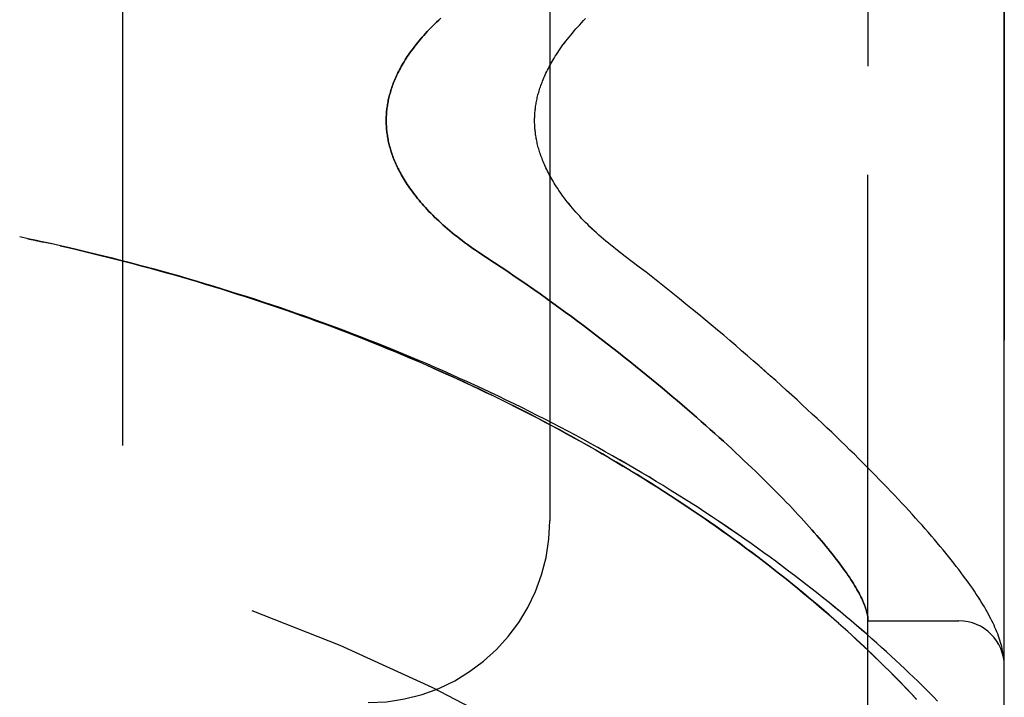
# Model space of a CAD drawing. Header units: inches. Extents: x 0 to 227, y 0 to 147.
# Tile 257 of 272: x 120.223 to 121.577, y 79.2 to 80.131. Entities that reach past the tile are written whole.
import ezdxf

# ---------------------------------------------------------------- set-up
doc = ezdxf.new("R2010")
doc.units = ezdxf.units.IN
doc.header["$LTSCALE"] = 12.466667
doc.header["$MEASUREMENT"] = 0
doc.linetypes.add('HIDDEN', pattern=[0.2, 0.1, -0.1])
doc.layers.add('LEFTHAND_DOOR_ASSEMBLY', color=7, linetype='CONTINUOUS')
doc.layers.add('RIGHTHAND_DOOR_ASSEMBLY', color=7, linetype='CONTINUOUS')

msp = doc.modelspace()

# ---------------------------------------------------------------- linework, layer by layer
at = {"layer": 'LEFTHAND_DOOR_ASSEMBLY', "color": 8, "linetype": 'HIDDEN'}
for p, q in [((121.3892, 78.6711), (121.3892, 81.3136)), ((121.5767, 79.0474), (121.5767, 80.9374)), ((120.3642, 80.7924), (120.3642, 79.1924)), ((120.9517, 80.5424), (120.9517, 79.4424)), ((120.2342, 79.83), (120.2227, 79.8324)), ((120.2458, 79.8275), (120.2338, 79.83)), ((121.3892, 79.3049), (121.5142, 79.3049)), ((121.5759, 79.2547), (121.5757, 79.2558)), ((121.576, 79.254), (121.5759, 79.2547)), ((121.576, 79.2533), (121.576, 79.254)), ((121.5762, 79.2516), (121.5762, 79.2523)), ((121.5763, 79.2509), (121.5762, 79.2516)), ((121.5764, 79.2503), (121.5763, 79.2509)), ((121.5764, 79.2496), (121.5764, 79.2503)), ((121.5765, 79.2489), (121.5764, 79.2496)), ((121.4262, 79.228), (121.4177, 79.2366)), ((121.4342, 79.2199), (121.4262, 79.228)), ((121.4418, 79.212), (121.4342, 79.2199)), ((121.4491, 79.2043), (121.4418, 79.212)), ((121.456, 79.1969), (121.4491, 79.2043))]:
    msp.add_line(p, q, dxfattribs=at)
for points in [[(120.8018, 80.1331), (120.7989, 80.1304), (120.7961, 80.1277), (120.7933, 80.125), (120.7907, 80.1224), (120.7881, 80.1198), (120.7855, 80.1172), (120.7831, 80.1146), (120.7807, 80.112), (120.7784, 80.1094), (120.7762, 80.1069), (120.774, 80.1044), (120.7719, 80.1018), (120.7698, 80.0994), (120.7679, 80.0969), (120.7659, 80.0944), (120.7641, 80.092), (120.7623, 80.0896), (120.7606, 80.0872), (120.7589, 80.0848), (120.7573, 80.0825), (120.7557, 80.0802), (120.7542, 80.0779), (120.7528, 80.0756), (120.7514, 80.0733), (120.75, 80.0711), (120.7487, 80.0689), (120.7475, 80.0666), (120.7463, 80.0645), (120.7451, 80.0623), (120.744, 80.0601), (120.7429, 80.058), (120.7419, 80.0559), (120.7409, 80.0538), (120.7399, 80.0517), (120.739, 80.0496), (120.7382, 80.0476), (120.7373, 80.0456), (120.7365, 80.0435), (120.7358, 80.0415), (120.7351, 80.0395), (120.7344, 80.0375), (120.7337, 80.0356), (120.7331, 80.0336), (120.7325, 80.0316), (120.732, 80.0297), (120.7314, 80.0278), (120.7309, 80.0259), (120.7305, 80.0239), (120.73, 80.022), (120.7296, 80.0202), (120.7292, 80.0183), (120.7289, 80.0164), (120.7286, 80.0145), (120.7283, 80.0126), (120.728, 80.0108), (120.7277, 80.0089), (120.7275, 80.0071), (120.7273, 80.0052), (120.7272, 80.0034), (120.727, 80.0016), (120.7269, 79.9997), (120.7268, 79.9979), (120.7268, 79.9961), (120.7267, 79.9942), (120.7267, 79.9924), (120.7267, 79.9906), (120.7268, 79.9887), (120.7268, 79.9869), (120.7269, 79.9851), (120.727, 79.9832), (120.7272, 79.9814), (120.7273, 79.9796), (120.7275, 79.9777), (120.7277, 79.9759), (120.728, 79.974), (120.7283, 79.9721), (120.7286, 79.9703), (120.7289, 79.9684), (120.7292, 79.9665), (120.7296, 79.9646), (120.73, 79.9627), (120.7305, 79.9608), (120.7309, 79.9589), (120.7314, 79.957), (120.732, 79.9551), (120.7325, 79.9531), (120.7331, 79.9512), (120.7337, 79.9492), (120.7344, 79.9473), (120.7351, 79.9453), (120.7358, 79.9433), (120.7365, 79.9413), (120.7373, 79.9392), (120.7382, 79.9372), (120.739, 79.9351), (120.7399, 79.9331), (120.7409, 79.931), (120.7419, 79.9289), (120.7429, 79.9268), (120.744, 79.9246), (120.7451, 79.9225), (120.7463, 79.9203), (120.7475, 79.9181), (120.7487, 79.9159), (120.75, 79.9137), (120.7514, 79.9115), (120.7528, 79.9092), (120.7542, 79.9069), (120.7557, 79.9046), (120.7573, 79.9023), (120.7589, 79.8999), (120.7606, 79.8976), (120.7623, 79.8952), (120.7641, 79.8928), (120.7659, 79.8904), (120.7679, 79.8879), (120.7698, 79.8854), (120.7719, 79.8829), (120.774, 79.8804), (120.7762, 79.8779), (120.7784, 79.8754), (120.7807, 79.8728), (120.7831, 79.8702), (120.7855, 79.8676), (120.7881, 79.865), (120.7907, 79.8624), (120.7933, 79.8597), (120.7961, 79.8571), (120.7989, 79.8544), (120.8018, 79.8517), (120.8048, 79.849), (120.8078, 79.8463), (120.8109, 79.8436), (120.8141, 79.8409), (120.8174, 79.8382), (120.8207, 79.8355), (120.8241, 79.8328), (120.8275, 79.8301), (120.8311, 79.8274), (120.8346, 79.8247), (120.8383, 79.822), (120.842, 79.8194), (120.8458, 79.8167), (120.8496, 79.8141), (120.8535, 79.8115), (120.8665, 79.803)], [(121.0555, 79.8057), (121.0425, 79.8156), (121.0391, 79.8183), (121.0356, 79.821), (121.0322, 79.8238), (121.0289, 79.8265), (121.0256, 79.8294), (121.0223, 79.8322), (121.0191, 79.835), (121.0159, 79.8379), (121.0128, 79.8407), (121.0098, 79.8436), (121.0068, 79.8465), (121.0038, 79.8493), (121.001, 79.8522), (120.9982, 79.8551), (120.9954, 79.8579), (120.9928, 79.8608), (120.9902, 79.8636), (120.9876, 79.8665), (120.9852, 79.8693), (120.9828, 79.8721), (120.9804, 79.8749), (120.9782, 79.8776), (120.976, 79.8804), (120.9739, 79.8831), (120.9718, 79.8858), (120.9698, 79.8885), (120.9679, 79.8912), (120.966, 79.8938), (120.9642, 79.8964), (120.9625, 79.899), (120.9608, 79.9015), (120.9592, 79.904), (120.9577, 79.9065), (120.9562, 79.9089), (120.9548, 79.9113), (120.9535, 79.9137), (120.9521, 79.9161), (120.9509, 79.9184), (120.9497, 79.9207), (120.9485, 79.923), (120.9474, 79.9252), (120.9464, 79.9274), (120.9454, 79.9296), (120.9444, 79.9318), (120.9435, 79.9339), (120.9426, 79.936), (120.9418, 79.938), (120.941, 79.9401), (120.9402, 79.9421), (120.9395, 79.9441), (120.9388, 79.946), (120.9381, 79.948), (120.9375, 79.9499), (120.937, 79.9518), (120.9364, 79.9537), (120.9359, 79.9555), (120.9354, 79.9573), (120.9349, 79.9591), (120.9345, 79.9609), (120.9341, 79.9627), (120.9337, 79.9644), (120.9334, 79.9662), (120.9331, 79.9679), (120.9328, 79.9696), (120.9325, 79.9713), (120.9322, 79.9729), (120.932, 79.9746), (120.9318, 79.9763), (120.9316, 79.9779), (120.9314, 79.9795), (120.9313, 79.9812), (120.9311, 79.9828), (120.931, 79.9844), (120.931, 79.986), (120.9309, 79.9876), (120.9308, 79.9892), (120.9308, 79.9908), (120.9308, 79.9924), (120.9308, 79.994), (120.9308, 79.9956), (120.9309, 79.9972), (120.931, 79.9988), (120.931, 80.0004), (120.9311, 80.002), (120.9313, 80.0036), (120.9314, 80.0052), (120.9316, 80.0069), (120.9318, 80.0085), (120.932, 80.0102), (120.9322, 80.0118), (120.9325, 80.0135), (120.9328, 80.0152), (120.9331, 80.0169), (120.9334, 80.0186), (120.9337, 80.0204), (120.9341, 80.0221), (120.9345, 80.0239), (120.9349, 80.0257), (120.9354, 80.0275), (120.9359, 80.0293), (120.9364, 80.0311), (120.937, 80.033), (120.9375, 80.0349), (120.9381, 80.0368), (120.9388, 80.0387), (120.9395, 80.0407), (120.9402, 80.0427), (120.941, 80.0447), (120.9417, 80.0467), (120.9426, 80.0488), (120.9435, 80.0509), (120.9444, 80.053), (120.9454, 80.0552), (120.9464, 80.0574), (120.9474, 80.0596), (120.9485, 80.0618), (120.9497, 80.0641), (120.9509, 80.0664), (120.9521, 80.0687), (120.9535, 80.0711), (120.9548, 80.0734), (120.9562, 80.0758), (120.9577, 80.0783), (120.9592, 80.0808), (120.9608, 80.0833), (120.9625, 80.0858), (120.9642, 80.0884), (120.966, 80.091), (120.9679, 80.0936), (120.9698, 80.0963), (120.9718, 80.0989), (120.9739, 80.1017), (120.976, 80.1044), (120.9782, 80.1071), (120.9804, 80.1099), (120.9828, 80.1127), (120.9852, 80.1155), (120.9876, 80.1183), (120.9902, 80.1211), (120.9928, 80.124), (120.9954, 80.1268), (120.9982, 80.1297), (121.001, 80.1326)], [(120.2672, 79.8228), (120.2561, 79.8252), (120.245, 79.8277)], [(120.269, 79.8224), (120.2574, 79.825), (120.2458, 79.8275)], [(121.485, 79.1945), (121.4798, 79.1999), (121.4744, 79.2053), (121.4689, 79.2107), (121.4633, 79.2162), (121.4576, 79.2218), (121.4518, 79.2274), (121.4459, 79.2331), (121.4399, 79.2389), (121.4337, 79.2446), (121.4274, 79.2505), (121.4211, 79.2563), (121.4146, 79.2623), (121.408, 79.2682), (121.4013, 79.2742), (121.3945, 79.2803), (121.3876, 79.2863), (121.3805, 79.2924), (121.3734, 79.2985), (121.3662, 79.3047), (121.3588, 79.3109), (121.3514, 79.3171), (121.3438, 79.3233), (121.3362, 79.3295), (121.3285, 79.3357), (121.3206, 79.342), (121.3127, 79.3482), (121.3047, 79.3545), (121.2966, 79.3608), (121.2884, 79.3671), (121.2801, 79.3733), (121.2717, 79.3796), (121.2633, 79.3859), (121.2547, 79.3922), (121.2461, 79.3984), (121.2374, 79.4047), (121.2286, 79.4109), (121.2197, 79.4172), (121.2108, 79.4234), (121.2017, 79.4296), (121.1926, 79.4358), (121.1835, 79.442), (121.1742, 79.4481), (121.1649, 79.4543), (121.1555, 79.4604), (121.1461, 79.4665), (121.1365, 79.4725), (121.127, 79.4786), (121.1173, 79.4846), (121.1076, 79.4906), (121.0978, 79.4965), (121.088, 79.5025), (121.0781, 79.5084), (121.0682, 79.5142), (121.0582, 79.5201), (121.0482, 79.5259), (121.0381, 79.5316), (121.0279, 79.5373), (121.0177, 79.543), (121.0075, 79.5487), (120.9972, 79.5543), (120.9868, 79.5599), (120.9764, 79.5654), (120.966, 79.5709), (120.9555, 79.5764), (120.945, 79.5818), (120.9344, 79.5872), (120.9238, 79.5925), (120.9132, 79.5978), (120.9025, 79.603), (120.8918, 79.6082), (120.8811, 79.6134), (120.8703, 79.6185), (120.8595, 79.6236), (120.8486, 79.6286), (120.8377, 79.6336), (120.8268, 79.6385), (120.8159, 79.6434), (120.8049, 79.6483), (120.7939, 79.6531), (120.7829, 79.6578), (120.7718, 79.6625), (120.7607, 79.6672), (120.7496, 79.6718), (120.7385, 79.6764), (120.7273, 79.6809), (120.7161, 79.6853), (120.7049, 79.6898), (120.6937, 79.6941), (120.6825, 79.6985), (120.6712, 79.7028), (120.6599, 79.707), (120.6486, 79.7112), (120.6373, 79.7153), (120.626, 79.7194), (120.6146, 79.7234), (120.6032, 79.7274), (120.5919, 79.7314), (120.5805, 79.7353), (120.569, 79.7391), (120.5576, 79.7429), (120.5462, 79.7467), (120.5347, 79.7504), (120.5232, 79.754), (120.5118, 79.7576), (120.5003, 79.7612), (120.4888, 79.7647), (120.4773, 79.7682), (120.4657, 79.7716), (120.4542, 79.775), (120.4427, 79.7783), (120.4311, 79.7816), (120.4196, 79.7848), (120.408, 79.788), (120.3965, 79.7911), (120.3849, 79.7942), (120.3733, 79.7972), (120.3617, 79.8002), (120.3501, 79.8031), (120.3386, 79.806), (120.327, 79.8089), (120.3154, 79.8117), (120.3038, 79.8144), (120.2922, 79.8171), (120.2806, 79.8198), (120.2672, 79.8228)], [(121.4177, 79.2366), (121.4133, 79.2409), (121.4087, 79.2454), (121.4041, 79.25), (121.3993, 79.2546), (121.3944, 79.2593), (121.3893, 79.2642), (121.3841, 79.2691), (121.3787, 79.2741), (121.3732, 79.2793), (121.3674, 79.2846), (121.3615, 79.29), (121.3553, 79.2956), (121.349, 79.3012), (121.3425, 79.307), (121.3358, 79.3129), (121.329, 79.3188), (121.322, 79.3248), (121.3148, 79.3309), (121.3076, 79.337), (121.3002, 79.3431), (121.2928, 79.3492), (121.2853, 79.3553), (121.2777, 79.3615), (121.27, 79.3676), (121.2622, 79.3737), (121.2543, 79.3799), (121.2463, 79.386), (121.2383, 79.3922), (121.2302, 79.3983), (121.2219, 79.4044), (121.2137, 79.4105), (121.2053, 79.4166), (121.1969, 79.4227), (121.1883, 79.4288), (121.1798, 79.4349), (121.1711, 79.4409), (121.1624, 79.447), (121.1536, 79.453), (121.1447, 79.4589), (121.1358, 79.4649), (121.1268, 79.4708), (121.1177, 79.4768), (121.1086, 79.4826), (121.0995, 79.4885), (121.0902, 79.4943), (121.0809, 79.5001), (121.0716, 79.5059), (121.0622, 79.5116), (121.0527, 79.5173), (121.0432, 79.523), (121.0336, 79.5286), (121.024, 79.5343), (121.0144, 79.5398), (121.0047, 79.5453), (120.9949, 79.5508), (120.9851, 79.5563), (120.9753, 79.5617), (120.9654, 79.5671), (120.9554, 79.5724), (120.9455, 79.5777), (120.9355, 79.583), (120.9254, 79.5882), (120.9153, 79.5934), (120.9052, 79.5985), (120.895, 79.6036), (120.8848, 79.6087), (120.8746, 79.6137), (120.8643, 79.6186), (120.854, 79.6236), (120.8437, 79.6284), (120.8333, 79.6333), (120.8229, 79.6381), (120.8125, 79.6428), (120.802, 79.6475), (120.7915, 79.6522), (120.781, 79.6568), (120.7705, 79.6614), (120.7599, 79.6659), (120.7493, 79.6704), (120.7387, 79.6748), (120.728, 79.6792), (120.7174, 79.6836), (120.7067, 79.6879), (120.696, 79.6921), (120.6852, 79.6963), (120.6745, 79.7005), (120.6637, 79.7046), (120.6529, 79.7087), (120.6421, 79.7127), (120.6313, 79.7167), (120.6204, 79.7206), (120.6096, 79.7245), (120.5987, 79.7283), (120.5878, 79.7321), (120.5769, 79.7359), (120.566, 79.7396), (120.555, 79.7433), (120.5441, 79.7469), (120.5331, 79.7505), (120.5221, 79.754), (120.5111, 79.7575), (120.5001, 79.7609), (120.4891, 79.7643), (120.4781, 79.7676), (120.467, 79.7709), (120.456, 79.7742), (120.445, 79.7774), (120.4339, 79.7806), (120.4228, 79.7837), (120.4117, 79.7868), (120.4007, 79.7898), (120.3896, 79.7928), (120.3785, 79.7957), (120.3674, 79.7986), (120.3563, 79.8015), (120.3451, 79.8043), (120.334, 79.8071), (120.3229, 79.8098), (120.3118, 79.8125), (120.3006, 79.8151), (120.2895, 79.8177), (120.2784, 79.8203)], [(121.5757, 79.2558), (121.5753, 79.2584), (121.5749, 79.2611), (121.5744, 79.2639), (121.5738, 79.2666), (121.5731, 79.2695), (121.5723, 79.2723), (121.5715, 79.2752), (121.5706, 79.2781), (121.5697, 79.281), (121.5686, 79.2839), (121.5676, 79.2868), (121.5664, 79.2898), (121.5652, 79.2927), (121.5639, 79.2957), (121.5626, 79.2987), (121.5612, 79.3017), (121.5597, 79.3047), (121.5581, 79.3078), (121.5565, 79.311), (121.5548, 79.3141), (121.5531, 79.3173), (121.5512, 79.3206), (121.5493, 79.3239), (121.5473, 79.3273), (121.5451, 79.3308), (121.5429, 79.3343), (121.5406, 79.338), (121.5381, 79.3417), (121.5356, 79.3456), (121.5329, 79.3495), (121.53, 79.3536), (121.5271, 79.3578), (121.524, 79.362), (121.5208, 79.3664), (121.5176, 79.3708), (121.5142, 79.3752), (121.5107, 79.3797), (121.5072, 79.3842), (121.5036, 79.3887), (121.5, 79.3933), (121.4963, 79.3979), (121.4925, 79.4025), (121.4886, 79.4072), (121.4846, 79.4119), (121.4806, 79.4166), (121.4765, 79.4214), (121.4723, 79.4263), (121.468, 79.4312), (121.4637, 79.4361), (121.4592, 79.4411), (121.4547, 79.4461), (121.4501, 79.4512), (121.4454, 79.4563), (121.4406, 79.4615), (121.4358, 79.4667), (121.4308, 79.472), (121.4258, 79.4774), (121.4207, 79.4827), (121.4155, 79.4882), (121.4101, 79.4937), (121.4048, 79.4992), (121.3993, 79.5048), (121.3937, 79.5105), (121.388, 79.5162), (121.3823, 79.522), (121.3764, 79.5278), (121.3705, 79.5337), (121.3644, 79.5396), (121.3583, 79.5456), (121.3521, 79.5517), (121.3458, 79.5577), (121.3394, 79.5639), (121.3328, 79.5701), (121.3262, 79.5763), (121.3195, 79.5827), (121.3127, 79.589), (121.3058, 79.5954), (121.2988, 79.6019), (121.2917, 79.6084), (121.2846, 79.615), (121.2773, 79.6216), (121.2699, 79.6282), (121.2624, 79.6349), (121.2548, 79.6417), (121.2472, 79.6485), (121.2394, 79.6553), (121.2315, 79.6622), (121.2236, 79.6691), (121.2155, 79.6761), (121.2074, 79.6831), (121.1991, 79.6901), (121.1908, 79.6972), (121.1824, 79.7043), (121.1738, 79.7114), (121.1652, 79.7185), (121.1565, 79.7257), (121.1478, 79.7329), (121.1389, 79.7402), (121.1299, 79.7474), (121.1209, 79.7547), (121.1118, 79.7619), (121.1026, 79.7692), (121.0933, 79.7765), (121.084, 79.7838), (121.0746, 79.7911), (121.0651, 79.7984), (121.0555, 79.8057)], [(120.8665, 79.803), (120.8757, 79.797), (120.8847, 79.7909), (120.8938, 79.7848), (120.9028, 79.7787), (120.9117, 79.7726), (120.9206, 79.7664), (120.9295, 79.7603), (120.9383, 79.7541), (120.947, 79.7479), (120.9557, 79.7416), (120.9643, 79.7354), (120.9728, 79.7292), (120.9813, 79.723), (120.9897, 79.7167), (120.998, 79.7105), (121.0063, 79.7043), (121.0144, 79.6981), (121.0225, 79.6919), (121.0306, 79.6857), (121.0385, 79.6795), (121.0463, 79.6734), (121.0541, 79.6672), (121.0618, 79.6611), (121.0694, 79.655), (121.0769, 79.649), (121.0843, 79.643), (121.0916, 79.637), (121.0989, 79.631), (121.106, 79.6251), (121.1131, 79.6192), (121.1201, 79.6133), (121.1269, 79.6075), (121.1337, 79.6017), (121.1404, 79.5959), (121.147, 79.5902), (121.1535, 79.5846), (121.1599, 79.579), (121.1662, 79.5734), (121.1724, 79.5679), (121.1785, 79.5624), (121.1845, 79.557), (121.1904, 79.5516), (121.1963, 79.5462), (121.202, 79.541), (121.2076, 79.5357), (121.2132, 79.5305), (121.2186, 79.5254), (121.224, 79.5203), (121.2293, 79.5153), (121.2344, 79.5103), (121.2395, 79.5054), (121.2445, 79.5005), (121.2494, 79.4957), (121.2542, 79.491), (121.2589, 79.4863), (121.2635, 79.4816), (121.2681, 79.477), (121.2725, 79.4725), (121.2768, 79.468), (121.2811, 79.4636), (121.2853, 79.4592), (121.2893, 79.4549), (121.2933, 79.4506), (121.2972, 79.4464), (121.301, 79.4422), (121.3048, 79.4381), (121.3084, 79.4341), (121.312, 79.4301), (121.3154, 79.4262), (121.3188, 79.4223), (121.3221, 79.4185), (121.3253, 79.4147), (121.3285, 79.411), (121.3315, 79.4073), (121.3345, 79.4037), (121.3374, 79.4002), (121.3402, 79.3967), (121.3429, 79.3932), (121.3455, 79.3898), (121.3481, 79.3865), (121.3505, 79.3832), (121.3529, 79.38), (121.3552, 79.3768), (121.3575, 79.3737), (121.3596, 79.3706), (121.3617, 79.3676), (121.3637, 79.3647), (121.3656, 79.3618), (121.3675, 79.3589), (121.3692, 79.3561), (121.3709, 79.3534), (121.3725, 79.3507), (121.3741, 79.348), (121.3755, 79.3454), (121.3769, 79.3429), (121.3782, 79.3404), (121.3795, 79.3379), (121.3806, 79.3355), (121.3817, 79.3332), (121.3827, 79.3309), (121.3837, 79.3287), (121.3845, 79.3265), (121.3853, 79.3243), (121.386, 79.3222), (121.3867, 79.3202), (121.3872, 79.3182), (121.3877, 79.3162), (121.3882, 79.3144), (121.3885, 79.3125), (121.3888, 79.3107), (121.389, 79.3089)], [(121.389, 79.3089), (121.389, 79.3085), (121.3891, 79.308), (121.3891, 79.3076), (121.3892, 79.3072), (121.3892, 79.3068), (121.3892, 79.3065), (121.3892, 79.3062), (121.3892, 79.3059)], [(121.5762, 79.2523), (121.5761, 79.2526), (121.576, 79.2533)], [(121.5767, 79.2435), (121.5767, 79.2438), (121.5767, 79.2442), (121.5767, 79.2446), (121.5767, 79.2449), (121.5767, 79.2453), (121.5767, 79.2457), (121.5766, 79.246), (121.5766, 79.2464), (121.5766, 79.2468), (121.5766, 79.2471), (121.5766, 79.2475), (121.5766, 79.2479), (121.5765, 79.2482), (121.5765, 79.2489)]]:
    msp.add_lwpolyline(points, dxfattribs=at)
for centre, radius, start, end in [((119.5767, 76.7173), 2.7751, 43.8884, 90), ((120.7017, 79.4424), 0.25, 270, 360), ((121.5142, 79.2424), 0.0625, 0, 90)]:
    msp.add_arc(centre, radius, start, end, dxfattribs=at)
at = {"layer": 'RIGHTHAND_DOOR_ASSEMBLY', "color": 8, "linetype": 'HIDDEN'}
for p, q in [((121.3892, 81.3136), (121.3892, 78.6711)), ((121.5767, 80.9374), (121.5767, 79.0474)), ((120.3642, 80.7924), (120.3642, 79.1924)), ((120.9517, 80.5424), (120.9517, 79.4424)), ((120.2342, 79.83), (120.2227, 79.8324)), ((120.2338, 79.83), (120.2458, 79.8275)), ((120.245, 79.8277), (120.2561, 79.8252)), ((120.2574, 79.825), (120.2458, 79.8275)), ((120.269, 79.8224), (120.2561, 79.8252)), ((121.3892, 79.3049), (121.5142, 79.3049)), ((121.5759, 79.2547), (121.5757, 79.2558)), ((121.576, 79.254), (121.5759, 79.2547)), ((121.576, 79.2533), (121.576, 79.254)), ((121.5762, 79.2516), (121.5762, 79.2523)), ((121.5763, 79.2509), (121.5762, 79.2516)), ((121.5764, 79.2503), (121.5763, 79.2509)), ((121.5764, 79.2496), (121.5764, 79.2503)), ((121.4175, 79.2368), (121.426, 79.2282)), ((121.5765, 79.2489), (121.5764, 79.2496)), ((121.5765, 79.2482), (121.5765, 79.2489)), ((121.426, 79.2282), (121.434, 79.2201)), ((121.434, 79.2201), (121.4416, 79.2121)), ((121.4416, 79.2121), (121.4489, 79.2045)), ((121.4489, 79.2045), (121.4559, 79.1971))]:
    msp.add_line(p, q, dxfattribs=at)
for points in [[(120.8665, 79.803), (120.8535, 79.8115), (120.8496, 79.8141), (120.8458, 79.8167), (120.842, 79.8194), (120.8383, 79.822), (120.8346, 79.8247), (120.8311, 79.8274), (120.8275, 79.8301), (120.8241, 79.8328), (120.8207, 79.8355), (120.8174, 79.8382), (120.8141, 79.8409), (120.8109, 79.8436), (120.8078, 79.8463), (120.8048, 79.849), (120.8018, 79.8517), (120.7989, 79.8544), (120.7961, 79.8571), (120.7933, 79.8597), (120.7907, 79.8624), (120.7881, 79.865), (120.7855, 79.8676), (120.7831, 79.8702), (120.7807, 79.8728), (120.7784, 79.8754), (120.7762, 79.8779), (120.774, 79.8804), (120.7719, 79.8829), (120.7698, 79.8854), (120.7679, 79.8879), (120.7659, 79.8904), (120.7641, 79.8928), (120.7623, 79.8952), (120.7606, 79.8976), (120.7589, 79.8999), (120.7573, 79.9023), (120.7557, 79.9046), (120.7542, 79.9069), (120.7528, 79.9092), (120.7514, 79.9115), (120.75, 79.9137), (120.7487, 79.9159), (120.7475, 79.9181), (120.7463, 79.9203), (120.7451, 79.9225), (120.744, 79.9246), (120.7429, 79.9268), (120.7419, 79.9289), (120.7409, 79.931), (120.7399, 79.9331), (120.739, 79.9351), (120.7382, 79.9372), (120.7373, 79.9392), (120.7365, 79.9413), (120.7358, 79.9433), (120.7351, 79.9453), (120.7344, 79.9473), (120.7337, 79.9492), (120.7331, 79.9512), (120.7325, 79.9531), (120.732, 79.9551), (120.7314, 79.957), (120.7309, 79.9589), (120.7305, 79.9608), (120.73, 79.9627), (120.7296, 79.9646), (120.7292, 79.9665), (120.7289, 79.9684), (120.7286, 79.9703), (120.7283, 79.9721), (120.728, 79.974), (120.7277, 79.9759), (120.7275, 79.9777), (120.7273, 79.9796), (120.7272, 79.9814), (120.727, 79.9832), (120.7269, 79.9851), (120.7268, 79.9869), (120.7268, 79.9887), (120.7267, 79.9906), (120.7267, 79.9924), (120.7267, 79.9942), (120.7268, 79.9961), (120.7268, 79.9979), (120.7269, 79.9997), (120.727, 80.0016), (120.7272, 80.0034), (120.7273, 80.0052), (120.7275, 80.0071), (120.7277, 80.0089), (120.728, 80.0108), (120.7283, 80.0126), (120.7286, 80.0145), (120.7289, 80.0164), (120.7292, 80.0183), (120.7296, 80.0202), (120.73, 80.022), (120.7305, 80.0239), (120.7309, 80.0259), (120.7314, 80.0278), (120.732, 80.0297), (120.7325, 80.0316), (120.7331, 80.0336), (120.7337, 80.0356), (120.7344, 80.0375), (120.7351, 80.0395), (120.7358, 80.0415), (120.7365, 80.0435), (120.7373, 80.0456), (120.7382, 80.0476), (120.739, 80.0496), (120.7399, 80.0517), (120.7409, 80.0538), (120.7419, 80.0559), (120.7429, 80.058), (120.744, 80.0601), (120.7451, 80.0623), (120.7463, 80.0645), (120.7475, 80.0666), (120.7487, 80.0689), (120.75, 80.0711), (120.7514, 80.0733), (120.7528, 80.0756), (120.7542, 80.0779), (120.7557, 80.0802), (120.7573, 80.0825), (120.7589, 80.0848), (120.7606, 80.0872), (120.7623, 80.0896), (120.7641, 80.092), (120.7659, 80.0944), (120.7679, 80.0969), (120.7698, 80.0994), (120.7719, 80.1018), (120.774, 80.1044), (120.7762, 80.1069), (120.7784, 80.1094), (120.7807, 80.112), (120.7831, 80.1146), (120.7855, 80.1172), (120.7881, 80.1198), (120.7907, 80.1224), (120.7933, 80.125), (120.7961, 80.1277), (120.7989, 80.1304), (120.8018, 80.1331)], [(121.0555, 79.8057), (121.0425, 79.8156), (121.0391, 79.8183), (121.0356, 79.821), (121.0322, 79.8238), (121.0289, 79.8266), (121.0255, 79.8294), (121.0223, 79.8322), (121.0191, 79.835), (121.0159, 79.8379), (121.0128, 79.8407), (121.0097, 79.8436), (121.0068, 79.8465), (121.0038, 79.8493), (121.001, 79.8522), (120.9982, 79.8551), (120.9954, 79.8579), (120.9928, 79.8608), (120.9902, 79.8636), (120.9876, 79.8665), (120.9852, 79.8693), (120.9828, 79.8721), (120.9804, 79.8749), (120.9782, 79.8777), (120.976, 79.8804), (120.9739, 79.8831), (120.9718, 79.8858), (120.9698, 79.8885), (120.9679, 79.8912), (120.966, 79.8938), (120.9642, 79.8964), (120.9625, 79.899), (120.9608, 79.9015), (120.9592, 79.904), (120.9577, 79.9065), (120.9562, 79.9089), (120.9548, 79.9114), (120.9535, 79.9137), (120.9521, 79.9161), (120.9509, 79.9184), (120.9497, 79.9207), (120.9485, 79.923), (120.9474, 79.9252), (120.9464, 79.9274), (120.9454, 79.9296), (120.9444, 79.9318), (120.9435, 79.9339), (120.9426, 79.936), (120.9417, 79.9381), (120.941, 79.9401), (120.9402, 79.9421), (120.9395, 79.9441), (120.9388, 79.9461), (120.9381, 79.948), (120.9375, 79.9499), (120.937, 79.9518), (120.9364, 79.9537), (120.9359, 79.9555), (120.9354, 79.9573), (120.9349, 79.9591), (120.9345, 79.9609), (120.9341, 79.9627), (120.9337, 79.9644), (120.9334, 79.9662), (120.9331, 79.9679), (120.9328, 79.9696), (120.9325, 79.9713), (120.9322, 79.973), (120.932, 79.9746), (120.9318, 79.9763), (120.9316, 79.9779), (120.9314, 79.9795), (120.9313, 79.9812), (120.9311, 79.9828), (120.931, 79.9844), (120.931, 79.986), (120.9309, 79.9876), (120.9308, 79.9892), (120.9308, 79.9908), (120.9308, 79.9924), (120.9308, 79.994), (120.9308, 79.9956), (120.9309, 79.9972), (120.931, 79.9988), (120.931, 80.0004), (120.9311, 80.002), (120.9313, 80.0036), (120.9314, 80.0053), (120.9316, 80.0069), (120.9318, 80.0085), (120.932, 80.0102), (120.9322, 80.0118), (120.9325, 80.0135), (120.9328, 80.0152), (120.9331, 80.0169), (120.9334, 80.0186), (120.9337, 80.0204), (120.9341, 80.0221), (120.9345, 80.0239), (120.9349, 80.0257), (120.9354, 80.0275), (120.9359, 80.0293), (120.9364, 80.0311), (120.937, 80.033), (120.9375, 80.0349), (120.9381, 80.0368), (120.9388, 80.0387), (120.9395, 80.0407), (120.9402, 80.0427), (120.941, 80.0447), (120.9418, 80.0467), (120.9426, 80.0488), (120.9435, 80.0509), (120.9444, 80.053), (120.9454, 80.0552), (120.9464, 80.0574), (120.9474, 80.0596), (120.9485, 80.0618), (120.9497, 80.0641), (120.9509, 80.0664), (120.9521, 80.0687), (120.9535, 80.0711), (120.9548, 80.0734), (120.9562, 80.0759), (120.9577, 80.0783), (120.9592, 80.0808), (120.9608, 80.0833), (120.9625, 80.0858), (120.9642, 80.0884), (120.966, 80.091), (120.9679, 80.0936), (120.9698, 80.0963), (120.9718, 80.099), (120.9739, 80.1017), (120.976, 80.1044), (120.9782, 80.1071), (120.9804, 80.1099), (120.9828, 80.1127), (120.9852, 80.1155), (120.9876, 80.1183), (120.9902, 80.1212), (120.9928, 80.124), (120.9954, 80.1269), (120.9982, 80.1297), (121.001, 80.1326)], [(121.485, 79.1945), (121.4798, 79.1998), (121.4744, 79.2052), (121.469, 79.2107), (121.4634, 79.2162), (121.4577, 79.2218), (121.4519, 79.2274), (121.4459, 79.2331), (121.4399, 79.2388), (121.4337, 79.2446), (121.4275, 79.2504), (121.4211, 79.2563), (121.4146, 79.2622), (121.408, 79.2682), (121.4013, 79.2742), (121.3945, 79.2802), (121.3876, 79.2863), (121.3806, 79.2924), (121.3734, 79.2985), (121.3662, 79.3047), (121.3588, 79.3108), (121.3514, 79.317), (121.3439, 79.3232), (121.3362, 79.3295), (121.3285, 79.3357), (121.3207, 79.342), (121.3127, 79.3482), (121.3047, 79.3545), (121.2966, 79.3608), (121.2884, 79.367), (121.2801, 79.3733), (121.2718, 79.3796), (121.2633, 79.3859), (121.2548, 79.3921), (121.2461, 79.3984), (121.2374, 79.4047), (121.2286, 79.4109), (121.2197, 79.4171), (121.2108, 79.4234), (121.2018, 79.4296), (121.1927, 79.4358), (121.1835, 79.442), (121.1742, 79.4481), (121.1649, 79.4542), (121.1555, 79.4604), (121.1461, 79.4665), (121.1366, 79.4725), (121.127, 79.4786), (121.1173, 79.4846), (121.1076, 79.4906), (121.0979, 79.4965), (121.0881, 79.5025), (121.0782, 79.5083), (121.0682, 79.5142), (121.0582, 79.52), (121.0482, 79.5258), (121.0381, 79.5316), (121.0279, 79.5373), (121.0177, 79.543), (121.0075, 79.5487), (120.9972, 79.5543), (120.9868, 79.5599), (120.9765, 79.5654), (120.966, 79.5709), (120.9555, 79.5764), (120.945, 79.5818), (120.9345, 79.5871), (120.9239, 79.5925), (120.9132, 79.5978), (120.9025, 79.603), (120.8918, 79.6082), (120.8811, 79.6134), (120.8703, 79.6185), (120.8595, 79.6236), (120.8486, 79.6286), (120.8378, 79.6336), (120.8268, 79.6385), (120.8159, 79.6434), (120.8049, 79.6482), (120.7939, 79.653), (120.7829, 79.6578), (120.7718, 79.6625), (120.7608, 79.6672), (120.7496, 79.6718), (120.7385, 79.6763), (120.7274, 79.6809), (120.7162, 79.6853), (120.705, 79.6898), (120.6937, 79.6941), (120.6825, 79.6985), (120.6712, 79.7027), (120.66, 79.707), (120.6486, 79.7112), (120.6373, 79.7153), (120.626, 79.7194), (120.6146, 79.7234), (120.6033, 79.7274), (120.5919, 79.7314), (120.5805, 79.7353), (120.5691, 79.7391), (120.5576, 79.7429), (120.5462, 79.7467), (120.5347, 79.7504), (120.5233, 79.754), (120.5118, 79.7576), (120.5003, 79.7612), (120.4888, 79.7647), (120.4773, 79.7682), (120.4658, 79.7716), (120.4542, 79.775), (120.4427, 79.7783), (120.4311, 79.7815), (120.4196, 79.7848), (120.408, 79.7879), (120.3965, 79.7911), (120.3849, 79.7942), (120.3733, 79.7972), (120.3617, 79.8002), (120.3502, 79.8031), (120.3386, 79.806), (120.327, 79.8089), (120.3154, 79.8117), (120.3038, 79.8144), (120.2922, 79.8171), (120.2806, 79.8198), (120.2672, 79.8228)], [(120.2783, 79.8203), (120.2895, 79.8177), (120.3006, 79.8151), (120.3117, 79.8125), (120.3228, 79.8098), (120.334, 79.8071), (120.3451, 79.8043), (120.3562, 79.8015), (120.3673, 79.7987), (120.3784, 79.7958), (120.3895, 79.7928), (120.4005, 79.7898), (120.4116, 79.7868), (120.4227, 79.7837), (120.4338, 79.7806), (120.4448, 79.7775), (120.4559, 79.7742), (120.4669, 79.771), (120.4779, 79.7677), (120.4889, 79.7644), (120.4999, 79.761), (120.5109, 79.7575), (120.5219, 79.754), (120.5329, 79.7505), (120.5439, 79.747), (120.5548, 79.7433), (120.5657, 79.7397), (120.5767, 79.736), (120.5876, 79.7322), (120.5985, 79.7284), (120.6093, 79.7246), (120.6202, 79.7207), (120.631, 79.7168), (120.6418, 79.7128), (120.6527, 79.7088), (120.6634, 79.7047), (120.6742, 79.7006), (120.685, 79.6964), (120.6957, 79.6922), (120.7064, 79.688), (120.7171, 79.6837), (120.7277, 79.6793), (120.7384, 79.6749), (120.749, 79.6705), (120.7596, 79.666), (120.7701, 79.6615), (120.7807, 79.657), (120.7912, 79.6523), (120.8016, 79.6477), (120.8121, 79.643), (120.8225, 79.6382), (120.8329, 79.6335), (120.8433, 79.6286), (120.8536, 79.6238), (120.8639, 79.6188), (120.8742, 79.6139), (120.8844, 79.6089), (120.8946, 79.6038), (120.9048, 79.5987), (120.9149, 79.5936), (120.925, 79.5884), (120.935, 79.5832), (120.945, 79.578), (120.955, 79.5727), (120.9649, 79.5673), (120.9748, 79.562), (120.9847, 79.5565), (120.9945, 79.5511), (121.0042, 79.5456), (121.0139, 79.5401), (121.0236, 79.5345), (121.0332, 79.5289), (121.0427, 79.5233), (121.0522, 79.5176), (121.0617, 79.5119), (121.0711, 79.5062), (121.0804, 79.5004), (121.0897, 79.4946), (121.099, 79.4888), (121.1081, 79.483), (121.1172, 79.4771), (121.1263, 79.4712), (121.1353, 79.4652), (121.1442, 79.4593), (121.1531, 79.4533), (121.1619, 79.4473), (121.1706, 79.4413), (121.1792, 79.4352), (121.1878, 79.4292), (121.1963, 79.4231), (121.2048, 79.417), (121.2131, 79.4109), (121.2214, 79.4048), (121.2296, 79.3987), (121.2378, 79.3926), (121.2458, 79.3864), (121.2538, 79.3803), (121.2617, 79.3741), (121.2695, 79.368), (121.2772, 79.3619), (121.2848, 79.3557), (121.2923, 79.3496), (121.2997, 79.3435), (121.3071, 79.3374), (121.3143, 79.3313), (121.3215, 79.3252), (121.3285, 79.3192), (121.3354, 79.3133), (121.3421, 79.3074), (121.3486, 79.3016), (121.3549, 79.2959), (121.3611, 79.2904), (121.367, 79.2849), (121.3728, 79.2796), (121.3784, 79.2745), (121.3838, 79.2694), (121.389, 79.2644), (121.3941, 79.2596), (121.399, 79.2549), (121.4038, 79.2502), (121.4085, 79.2457), (121.413, 79.2412), (121.4175, 79.2368)], [(121.5757, 79.2558), (121.5753, 79.2584), (121.5749, 79.2611), (121.5744, 79.2639), (121.5738, 79.2666), (121.5731, 79.2695), (121.5723, 79.2723), (121.5715, 79.2752), (121.5706, 79.2781), (121.5697, 79.281), (121.5686, 79.2839), (121.5676, 79.2868), (121.5664, 79.2898), (121.5652, 79.2927), (121.5639, 79.2957), (121.5626, 79.2987), (121.5612, 79.3017), (121.5597, 79.3048), (121.5581, 79.3078), (121.5565, 79.311), (121.5548, 79.3141), (121.5531, 79.3173), (121.5512, 79.3206), (121.5493, 79.3239), (121.5473, 79.3273), (121.5451, 79.3308), (121.5429, 79.3344), (121.5406, 79.338), (121.5381, 79.3417), (121.5356, 79.3456), (121.5329, 79.3495), (121.53, 79.3536), (121.5271, 79.3578), (121.524, 79.362), (121.5208, 79.3664), (121.5175, 79.3708), (121.5142, 79.3752), (121.5107, 79.3797), (121.5072, 79.3842), (121.5036, 79.3887), (121.5, 79.3933), (121.4963, 79.3979), (121.4925, 79.4025), (121.4886, 79.4072), (121.4846, 79.4119), (121.4806, 79.4166), (121.4765, 79.4214), (121.4723, 79.4263), (121.468, 79.4312), (121.4637, 79.4361), (121.4592, 79.4411), (121.4547, 79.4461), (121.4501, 79.4512), (121.4454, 79.4563), (121.4406, 79.4615), (121.4358, 79.4667), (121.4308, 79.472), (121.4258, 79.4774), (121.4207, 79.4828), (121.4154, 79.4882), (121.4101, 79.4937), (121.4047, 79.4992), (121.3993, 79.5049), (121.3937, 79.5105), (121.388, 79.5162), (121.3823, 79.522), (121.3764, 79.5278), (121.3705, 79.5337), (121.3644, 79.5396), (121.3583, 79.5456), (121.3521, 79.5517), (121.3458, 79.5578), (121.3393, 79.5639), (121.3328, 79.5701), (121.3262, 79.5764), (121.3195, 79.5827), (121.3127, 79.589), (121.3058, 79.5954), (121.2988, 79.6019), (121.2917, 79.6084), (121.2845, 79.615), (121.2773, 79.6216), (121.2699, 79.6282), (121.2624, 79.6349), (121.2548, 79.6417), (121.2471, 79.6485), (121.2394, 79.6553), (121.2315, 79.6622), (121.2236, 79.6691), (121.2155, 79.6761), (121.2074, 79.6831), (121.1991, 79.6901), (121.1908, 79.6972), (121.1824, 79.7043), (121.1738, 79.7114), (121.1652, 79.7186), (121.1565, 79.7257), (121.1478, 79.7329), (121.1389, 79.7402), (121.1299, 79.7474), (121.1209, 79.7547), (121.1118, 79.7619), (121.1026, 79.7692), (121.0933, 79.7765), (121.084, 79.7838), (121.0746, 79.7911), (121.0651, 79.7984), (121.0555, 79.8057)], [(121.389, 79.3089), (121.3888, 79.3107), (121.3885, 79.3125), (121.3882, 79.3144), (121.3877, 79.3162), (121.3872, 79.3182), (121.3867, 79.3202), (121.386, 79.3222), (121.3853, 79.3243), (121.3845, 79.3265), (121.3837, 79.3287), (121.3827, 79.3309), (121.3817, 79.3332), (121.3806, 79.3355), (121.3795, 79.3379), (121.3782, 79.3404), (121.3769, 79.3429), (121.3755, 79.3454), (121.3741, 79.348), (121.3725, 79.3507), (121.3709, 79.3534), (121.3692, 79.3561), (121.3675, 79.3589), (121.3656, 79.3618), (121.3637, 79.3647), (121.3617, 79.3676), (121.3596, 79.3706), (121.3575, 79.3737), (121.3552, 79.3768), (121.3529, 79.38), (121.3505, 79.3832), (121.3481, 79.3865), (121.3455, 79.3898), (121.3429, 79.3932), (121.3402, 79.3967), (121.3374, 79.4002), (121.3345, 79.4037), (121.3315, 79.4073), (121.3285, 79.411), (121.3253, 79.4147), (121.3221, 79.4185), (121.3188, 79.4223), (121.3154, 79.4262), (121.312, 79.4301), (121.3084, 79.4341), (121.3048, 79.4381), (121.301, 79.4422), (121.2972, 79.4464), (121.2933, 79.4506), (121.2893, 79.4549), (121.2853, 79.4592), (121.2811, 79.4636), (121.2768, 79.468), (121.2725, 79.4725), (121.2681, 79.477), (121.2635, 79.4816), (121.2589, 79.4863), (121.2542, 79.491), (121.2494, 79.4957), (121.2445, 79.5005), (121.2395, 79.5054), (121.2344, 79.5103), (121.2293, 79.5153), (121.224, 79.5203), (121.2186, 79.5254), (121.2132, 79.5305), (121.2076, 79.5357), (121.202, 79.541), (121.1963, 79.5462), (121.1904, 79.5516), (121.1845, 79.557), (121.1785, 79.5624), (121.1724, 79.5679), (121.1662, 79.5734), (121.1599, 79.579), (121.1535, 79.5846), (121.147, 79.5902), (121.1404, 79.5959), (121.1337, 79.6017), (121.1269, 79.6075), (121.1201, 79.6133), (121.1131, 79.6192), (121.106, 79.6251), (121.0989, 79.631), (121.0916, 79.637), (121.0843, 79.643), (121.0769, 79.649), (121.0694, 79.655), (121.0618, 79.6611), (121.0541, 79.6672), (121.0463, 79.6734), (121.0385, 79.6795), (121.0306, 79.6857), (121.0225, 79.6919), (121.0144, 79.6981), (121.0063, 79.7043), (120.998, 79.7105), (120.9897, 79.7167), (120.9813, 79.723), (120.9728, 79.7292), (120.9643, 79.7354), (120.9557, 79.7416), (120.947, 79.7479), (120.9383, 79.7541), (120.9295, 79.7603), (120.9206, 79.7664), (120.9117, 79.7726), (120.9028, 79.7787), (120.8938, 79.7848), (120.8847, 79.7909), (120.8757, 79.797), (120.8665, 79.803)], [(121.3892, 79.3059), (121.3892, 79.3062), (121.3892, 79.3065), (121.3892, 79.3068), (121.3892, 79.3072), (121.3891, 79.3076), (121.3891, 79.308), (121.389, 79.3085), (121.389, 79.3089)], [(121.5762, 79.2523), (121.5761, 79.2526), (121.576, 79.2533)], [(121.5767, 79.2435), (121.5767, 79.2438), (121.5767, 79.2442), (121.5767, 79.2446), (121.5767, 79.2449), (121.5767, 79.2453), (121.5767, 79.2457), (121.5766, 79.246), (121.5766, 79.2464), (121.5766, 79.2468), (121.5766, 79.2471), (121.5766, 79.2475), (121.5765, 79.2482)]]:
    msp.add_lwpolyline(points, dxfattribs=at)
for centre, radius, start, end in [((119.5767, 76.7173), 2.7751, 43.8884, 90), ((120.7017, 79.4424), 0.25, 270, 360), ((121.5142, 79.2424), 0.0625, 0, 90)]:
    msp.add_arc(centre, radius, start, end, dxfattribs=at)

doc.saveas('drawing.dxf')
